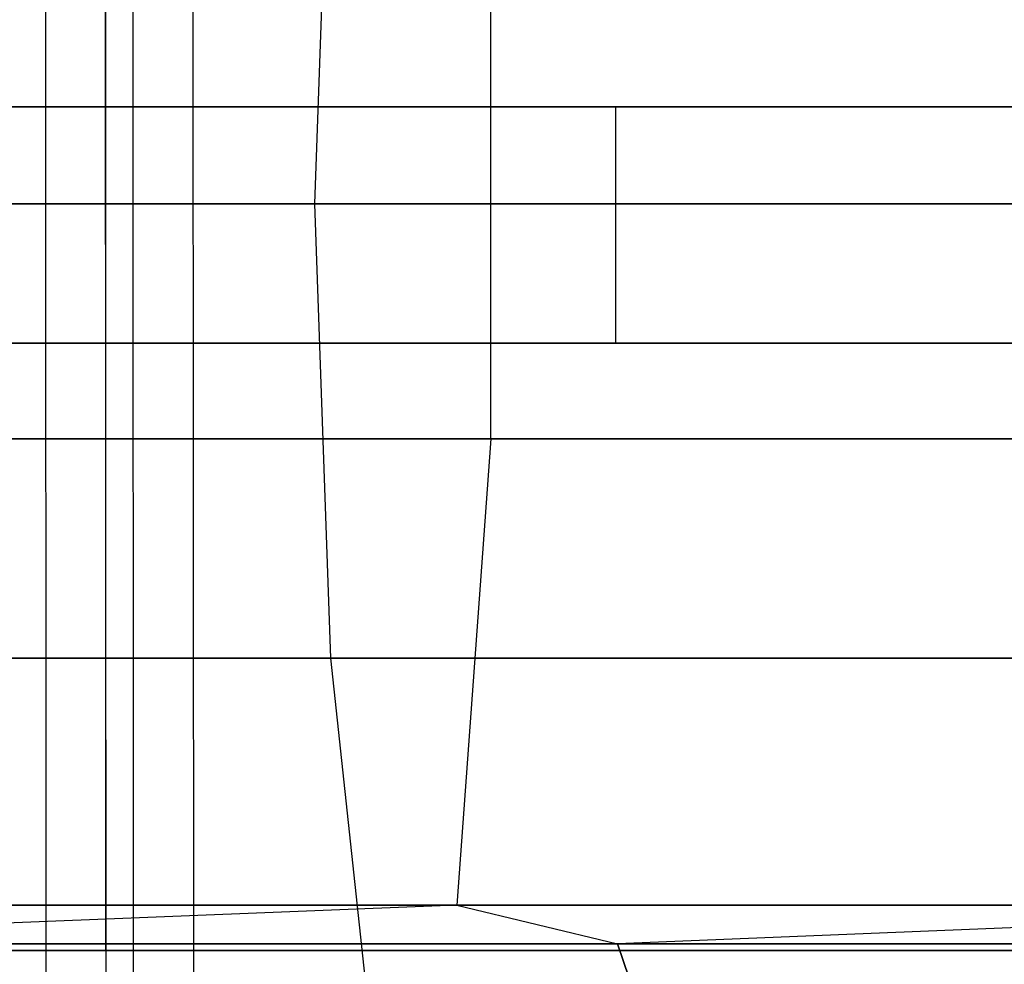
# Model space of a CAD drawing. Extents: x -172 to 172, y -29 to 28.
# Tile 802 of 914: x 98.82 to 105.07, y -4.69 to 1.3. Entities that reach past the tile are written whole.
import ezdxf

# ---------------------------------------------------------------- set-up
doc = ezdxf.new("R2010")
doc.units = 0
doc.header["$LTSCALE"] = 25.4
doc.layers.get('0').update_dxf_attribs({"linetype": 'CONTINUOUS'})

# ---------------------------------------------------------------- blocks, each defined once
blk = doc.blocks.new('RYFLO_AURA_STL')
at = {"color": 0}
for p, q in [((99.544, -7.3033, -1105.4354), (99.5376, 7.0967, -1105.4443)), ((99.544, -7.3033, -1105.4354), (99.5376, 7.0967, -1105.4443)), ((99.544, -7.3033, -1381.0648), (99.5376, 7.0967, -1381.0559)), ((99.544, -7.3033, -1381.0648), (99.5376, 7.0967, -1381.0559)), ((99.9267, -7.3033, -1105.7128), (99.9203, 7.0967, -1105.7217)), ((99.9267, -7.3033, -1105.7128), (99.9203, 7.0967, -1105.7217)), ((99.9267, -7.3033, -1380.7875), (99.9203, 7.0967, -1380.7786)), ((99.9267, -7.3033, -1380.7875), (99.9203, 7.0967, -1380.7786)), ((98.9817, 6.146, -1106.2139), (98.9873, -6.354, -1106.2062)), ((98.9817, 6.146, -1106.2139), (98.9873, -6.354, -1106.2062)), ((98.9817, 6.146, -1380.2864), (98.9873, -6.354, -1380.2941)), ((98.9817, 6.146, -1380.2864), (98.9873, -6.354, -1380.2941)), ((99.3623, 6.146, -1106.4896), (99.3679, -6.354, -1106.4819)), ((99.3623, 6.146, -1106.4896), (99.3679, -6.354, -1106.4819)), ((99.3623, 6.146, -1380.0106), (99.3679, -6.354, -1380.0183)), ((99.3623, 6.146, -1380.0106), (99.3679, -6.354, -1380.0183)), ((99.3651, 4.396, -1106.4857), (99.3651, -4.604, -1106.4857)), ((99.3651, 4.396, -1106.4857), (99.3651, -4.604, -1106.4857)), ((99.3651, 4.396, -1380.0145), (99.3651, -4.604, -1380.0145)), ((99.3651, 4.396, -1380.0145), (99.3651, -4.604, -1380.0145)), ((100.6935, 0.133, -1116.9845), (100.7954, 3.0149, -1116.8567)), ((100.6935, 0.133, -1116.9845), (100.7954, 3.0149, -1116.8567)), ((100.6935, 0.133, -1369.5157), (100.7954, 3.0149, -1369.6436)), ((100.6935, 0.133, -1369.5157), (100.7954, 3.0149, -1369.6436)), ((101.8112, -1.3568, -1115.5829), (101.8111, 1.6231, -1115.583)), ((101.8112, -1.3568, -1115.5829), (101.8111, 1.6231, -1115.583)), ((101.8112, -1.3568, -1370.9174), (101.8111, 1.6231, -1370.9172)), ((101.8112, -1.3568, -1370.9174), (101.8111, 1.6231, -1370.9172)), ((102.6038, 0.75, -1367.3206), (92.5531, 0.75, -1374.9883)), ((102.6038, 0.75, -1367.3206), (92.5531, 0.75, -1374.9883)), ((96.6899, 0.75, -1114.5176), (106.4921, 0.75, -1122.5006)), ((96.6899, 0.75, -1114.5176), (106.4921, 0.75, -1122.5006)), ((112.022, 0.75, -1358.8878), (102.6038, 0.75, -1367.3206)), ((102.6038, -0.75, -1367.3206), (102.6038, 0.75, -1367.3206)), ((112.022, 0.75, -1358.8878), (102.6038, 0.75, -1367.3206)), ((102.6038, -0.75, -1367.3206), (102.6038, 0.75, -1367.3206)), ((100.6935, 0.133, -1116.9845), (93.4553, 0.133, -1111.5371)), ((93.4553, 0.133, -1374.9631), (100.6935, 0.133, -1369.5157)), ((100.6935, 0.133, -1116.9845), (93.4553, 0.133, -1111.5371)), ((93.4553, 0.133, -1374.9631), (100.6935, 0.133, -1369.5157)), ((107.6149, 0.133, -1122.829), (100.6935, 0.133, -1116.9845)), ((100.6935, 0.133, -1369.5157), (107.6149, 0.133, -1363.6713)), ((100.7956, -2.7489, -1116.8564), (100.6935, 0.133, -1116.9845)), ((107.6149, 0.133, -1122.829), (100.6935, 0.133, -1116.9845)), ((100.7956, -2.7489, -1116.8564), (100.6935, 0.133, -1116.9845)), ((100.7956, -2.7489, -1369.6438), (100.6935, 0.133, -1369.5157)), ((100.6935, 0.133, -1369.5157), (107.6149, 0.133, -1363.6713)), ((100.7956, -2.7489, -1369.6438), (100.6935, 0.133, -1369.5157)), ((92.5531, -0.75, -1374.9883), (102.6038, -0.75, -1367.3206)), ((92.5531, -0.75, -1374.9883), (102.6038, -0.75, -1367.3206)), ((106.4921, -0.75, -1122.5006), (96.6899, -0.75, -1114.5176)), ((106.4921, -0.75, -1122.5006), (96.6899, -0.75, -1114.5176)), ((102.6038, -0.75, -1367.3206), (112.022, -0.75, -1358.8878)), ((102.6038, -0.75, -1367.3206), (112.022, -0.75, -1358.8878)), ((94.4927, -1.3568, -1110.0751), (101.8112, -1.3568, -1115.5829)), ((101.8112, -1.3568, -1370.9174), (94.4927, -1.3568, -1376.4252)), ((101.8112, -1.3568, -1370.9174), (94.4927, -1.3568, -1376.4252)), ((94.4927, -1.3568, -1110.0751), (101.8112, -1.3568, -1115.5829)), ((101.8112, -1.3568, -1370.9174), (101.5956, -4.3166, -1370.647)), ((101.8112, -1.3568, -1370.9174), (101.5956, -4.3166, -1370.647)), ((101.8112, -1.3568, -1115.5829), (101.5956, -4.3166, -1115.8533)), ((101.8112, -1.3568, -1115.5829), (101.5956, -4.3166, -1115.8533)), ((101.8112, -1.3568, -1115.5829), (108.8094, -1.3568, -1121.4923)), ((108.8094, -1.3568, -1365.0079), (101.8112, -1.3568, -1370.9174)), ((108.8094, -1.3568, -1365.0079), (101.8112, -1.3568, -1370.9174)), ((101.8112, -1.3568, -1115.5829), (108.8094, -1.3568, -1121.4923)), ((100.7956, -2.7489, -1116.8564), (93.5501, -2.7489, -1111.4037)), ((93.5501, -2.7489, -1375.0966), (100.7956, -2.7489, -1369.6438)), ((100.7956, -2.7489, -1116.8564), (93.5501, -2.7489, -1111.4037)), ((93.5501, -2.7489, -1375.0966), (100.7956, -2.7489, -1369.6438)), ((107.724, -2.7489, -1122.7069), (100.7956, -2.7489, -1116.8564)), ((100.7956, -2.7489, -1369.6438), (107.724, -2.7489, -1363.7933)), ((101.1003, -5.5937, -1116.4744), (100.7956, -2.7489, -1116.8564)), ((107.724, -2.7489, -1122.7069), (100.7956, -2.7489, -1116.8564)), ((101.1003, -5.5937, -1116.4744), (100.7956, -2.7489, -1116.8564)), ((101.1003, -5.5937, -1370.0259), (100.7956, -2.7489, -1369.6438)), ((100.7956, -2.7489, -1369.6438), (107.724, -2.7489, -1363.7933)), ((101.1003, -5.5937, -1370.0259), (100.7956, -2.7489, -1369.6438)), ((101.5956, -4.3166, -1370.647), (94.2926, -4.3166, -1376.1431)), ((94.2926, -4.3166, -1110.3572), (101.5956, -4.3166, -1115.8533)), ((101.5956, -4.3166, -1370.647), (94.2926, -4.3166, -1376.1431)), ((94.2926, -4.3166, -1110.3572), (101.5956, -4.3166, -1115.8533)), ((101.5956, -4.3166, -1370.647), (95.4214, -4.562, -1375.3572)), ((101.5956, -4.3166, -1370.647), (95.4214, -4.562, -1375.3572)), ((101.5956, -4.3166, -1115.8533), (95.4214, -4.562, -1111.1431)), ((101.5956, -4.3166, -1115.8533), (95.4214, -4.562, -1111.1431)), ((108.579, -4.3166, -1364.7501), (101.5956, -4.3166, -1370.647)), ((101.5956, -4.3166, -1115.8533), (108.579, -4.3166, -1121.7501)), ((101.5956, -4.3166, -1370.647), (102.6157, -4.562, -1369.85)), ((101.5956, -4.3166, -1370.647), (102.6157, -4.562, -1369.85)), ((108.579, -4.3166, -1364.7501), (101.5956, -4.3166, -1370.647)), ((101.5956, -4.3166, -1115.8533), (108.579, -4.3166, -1121.7501)), ((101.5956, -4.3166, -1115.8533), (102.6157, -4.562, -1116.6503)), ((101.5956, -4.3166, -1115.8533), (102.6157, -4.562, -1116.6503)), ((108.579, -4.3166, -1364.7501), (102.6157, -4.562, -1369.85)), ((108.579, -4.3166, -1364.7501), (102.6157, -4.562, -1369.85)), ((108.579, -4.3166, -1121.7501), (102.6157, -4.562, -1116.6503)), ((108.579, -4.3166, -1121.7501), (102.6157, -4.562, -1116.6503)), ((88.3284, -4.604, -1387.389), (99.3651, -4.604, -1380.0145)), ((99.3651, -4.604, -1106.4857), (88.3284, -4.604, -1099.1112)), ((99.3651, -4.604, -1106.4857), (88.3284, -4.604, -1099.1112)), ((88.3284, -4.604, -1387.389), (99.3651, -4.604, -1380.0145)), ((95.4214, -4.562, -1375.3572), (102.6157, -4.562, -1369.85)), ((102.6157, -4.562, -1116.6503), (95.4214, -4.562, -1111.1431)), ((95.4214, -4.562, -1375.3572), (102.6157, -4.562, -1369.85)), ((102.6157, -4.562, -1116.6503), (95.4214, -4.562, -1111.1431)), ((109.1398, -4.604, -1115.4639), (98.7773, -4.604, -1107.2948)), ((98.7773, -4.604, -1379.2054), (109.1398, -4.604, -1371.0364)), ((109.1398, -4.604, -1115.4639), (98.7773, -4.604, -1107.2948)), ((98.7773, -4.604, -1379.2054), (109.1398, -4.604, -1371.0364)), ((99.3651, -4.604, -1380.0145), (109.7892, -4.604, -1371.7968)), ((109.7892, -4.604, -1114.7035), (99.3651, -4.604, -1106.4857)), ((109.7892, -4.604, -1114.7035), (99.3651, -4.604, -1106.4857)), ((99.3651, -4.604, -1380.0145), (109.7892, -4.604, -1371.7968)), ((102.6881, -4.7794, -1369.9393), (102.6157, -4.562, -1369.85)), ((102.6157, -4.562, -1369.85), (109.4929, -4.562, -1363.9514)), ((102.6881, -4.7794, -1369.9393), (102.6157, -4.562, -1369.85)), ((109.4929, -4.562, -1122.5488), (102.6157, -4.562, -1116.6503)), ((102.6157, -4.562, -1116.6503), (102.6881, -4.7794, -1116.5609)), ((102.6157, -4.562, -1116.6503), (102.6881, -4.7794, -1116.5609)), ((102.6157, -4.562, -1369.85), (109.4929, -4.562, -1363.9514)), ((109.4929, -4.562, -1122.5488), (102.6157, -4.562, -1116.6503))]:
    blk.add_line(p, q, dxfattribs=at)

msp = doc.modelspace()

# ---------------------------------------------------------------- block references
at = {"color": 0}
msp.add_blockref('RYFLO_AURA_STL', (0, 0), dxfattribs=at)

doc.saveas('drawing.dxf')
